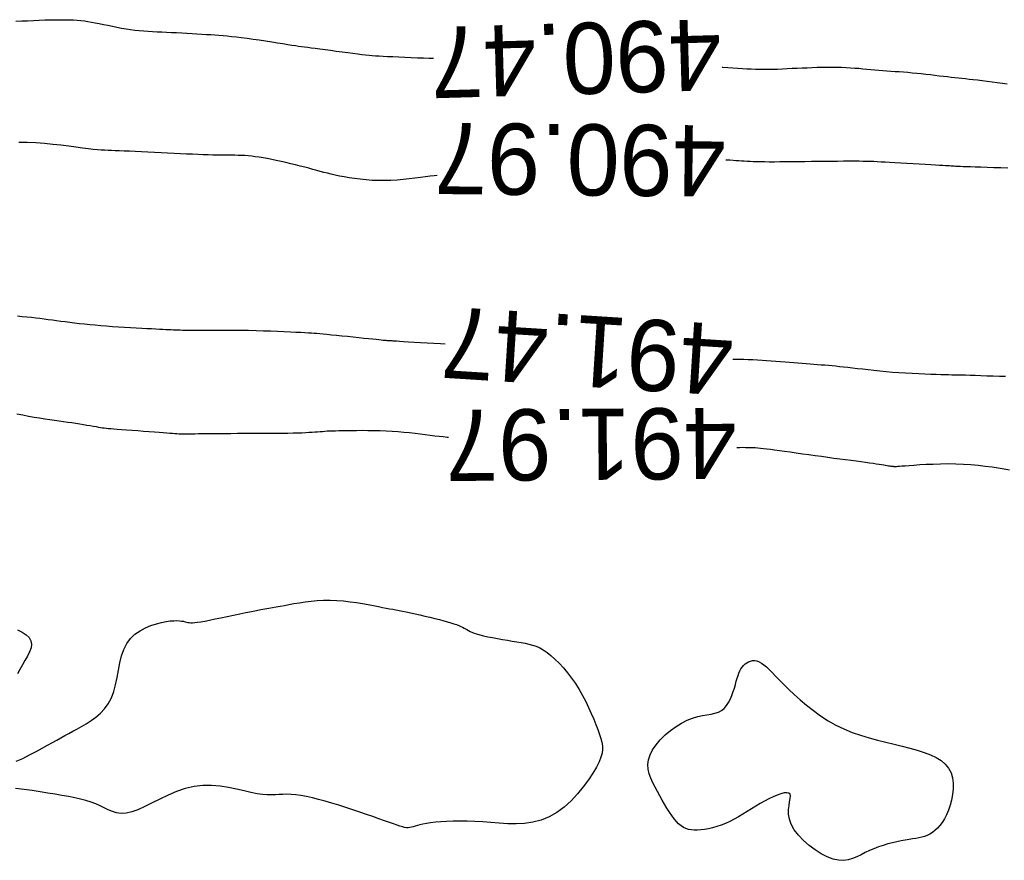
# Model space of a CAD drawing. Header units: millimetres. Extents: x 32690613 to 32693367, y 5343692 to 5344708.
# Tile 465 of 656: x 32692838 to 32692852, y 5344164 to 5344176. Entities that reach past the tile are written whole.
import ezdxf
from ezdxf.enums import TextEntityAlignment as Align

# ---------------------------------------------------------------- set-up
doc = ezdxf.new("R2010")
doc.units = ezdxf.units.MM
doc.header["$LTSCALE"] = 20
for name, color, linetype in [('02-DGM_HL_490.50', 52, 'Continuous'), ('02-DGM_HL_491.00', 62, 'Continuous'), ('02-DGM_HL_491.50', 72, 'Continuous'), ('02-DGM_HL_492.00', 82, 'Continuous'), ('02-DGM_HL_492.50', 92, 'Continuous')]:
    doc.layers.add(name, color=color, linetype=linetype)

msp = doc.modelspace()

# ---------------------------------------------------------------- linework, layer by layer
at = {"layer": '02-DGM_HL_490.50', "elevation": 490.5, "flags": 128}
for points in [[(32692838.445, 5344175.88), (32692838.527, 5344175.884), (32692838.609, 5344175.888), (32692838.691, 5344175.892), (32692838.772, 5344175.895), (32692838.851, 5344175.898), (32692838.928, 5344175.9), (32692839.001, 5344175.902), (32692839.07, 5344175.902), (32692839.136, 5344175.902), (32692839.196, 5344175.901), (32692839.252, 5344175.898), (32692839.305, 5344175.895), (32692839.356, 5344175.89), (32692839.406, 5344175.884), (32692839.456, 5344175.877), (32692839.507, 5344175.869), (32692839.56, 5344175.859), (32692839.616, 5344175.848), (32692839.675, 5344175.836), (32692839.736, 5344175.823), (32692839.799, 5344175.81), (32692839.863, 5344175.797), (32692839.927, 5344175.785), (32692839.991, 5344175.774), (32692840.054, 5344175.764), (32692840.117, 5344175.756), (32692840.178, 5344175.749), (32692840.24, 5344175.744), (32692840.301, 5344175.74), (32692840.364, 5344175.736), (32692840.427, 5344175.733), (32692840.493, 5344175.73), (32692840.56, 5344175.727), (32692840.63, 5344175.724), (32692840.701, 5344175.72), (32692840.773, 5344175.716), (32692840.846, 5344175.712), (32692840.918, 5344175.708), (32692840.988, 5344175.704), (32692841.056, 5344175.7), (32692841.12, 5344175.696), (32692841.181, 5344175.692), (32692841.24, 5344175.688), (32692841.297, 5344175.684), (32692841.354, 5344175.68), (32692841.413, 5344175.675), (32692841.475, 5344175.668), (32692841.541, 5344175.661), (32692841.613, 5344175.652), (32692841.692, 5344175.641), (32692841.776, 5344175.63), (32692841.863, 5344175.617), (32692841.951, 5344175.604), (32692842.037, 5344175.59), (32692842.119, 5344175.578), (32692842.195, 5344175.566), (32692842.263, 5344175.555), (32692842.321, 5344175.546), (32692842.371, 5344175.539), (32692842.416, 5344175.532), (32692842.458, 5344175.526), (32692842.499, 5344175.52), (32692842.543, 5344175.514), (32692842.592, 5344175.508), (32692842.648, 5344175.5), (32692842.714, 5344175.492), (32692842.787, 5344175.482), (32692842.865, 5344175.472), (32692842.945, 5344175.461), (32692843.026, 5344175.451), (32692843.105, 5344175.44), (32692843.179, 5344175.431), (32692843.246, 5344175.422), (32692843.305, 5344175.415), (32692843.356, 5344175.409), (32692843.404, 5344175.404), (32692843.449, 5344175.4), (32692843.496, 5344175.396), (32692843.545, 5344175.393), (32692843.601, 5344175.39), (32692843.665, 5344175.386), (32692843.739, 5344175.383), (32692843.821, 5344175.379), (32692843.909, 5344175.375), (32692843.998, 5344175.372), (32692844.086, 5344175.368), (32692844.171, 5344175.365), (32692844.249, 5344175.362), (32692844.308, 5344175.36)], [(32692848.362, 5344175.238), (32692848.366, 5344175.237), (32692848.442, 5344175.232), (32692848.514, 5344175.226), (32692848.583, 5344175.221), (32692848.648, 5344175.217), (32692848.711, 5344175.213), (32692848.772, 5344175.21), (32692848.832, 5344175.208), (32692848.892, 5344175.206), (32692848.952, 5344175.206), (32692849.014, 5344175.206), (32692849.078, 5344175.207), (32692849.143, 5344175.209), (32692849.21, 5344175.212), (32692849.278, 5344175.215), (32692849.347, 5344175.219), (32692849.417, 5344175.222), (32692849.488, 5344175.225), (32692849.559, 5344175.228), (32692849.63, 5344175.231), (32692849.7, 5344175.233), (32692849.77, 5344175.234), (32692849.84, 5344175.235), (32692849.908, 5344175.235), (32692849.975, 5344175.234), (32692850.04, 5344175.233), (32692850.104, 5344175.23), (32692850.166, 5344175.227), (32692850.226, 5344175.223), (32692850.284, 5344175.219), (32692850.341, 5344175.214), (32692850.398, 5344175.209), (32692850.454, 5344175.204), (32692850.509, 5344175.198), (32692850.565, 5344175.194), (32692850.621, 5344175.189), (32692850.677, 5344175.185), (32692850.735, 5344175.181), (32692850.792, 5344175.176), (32692850.851, 5344175.172), (32692850.911, 5344175.168), (32692850.972, 5344175.163), (32692851.034, 5344175.157), (32692851.097, 5344175.151), (32692851.161, 5344175.144), (32692851.226, 5344175.137), (32692851.29, 5344175.13), (32692851.352, 5344175.122), (32692851.414, 5344175.115), (32692851.472, 5344175.108), (32692851.529, 5344175.102), (32692851.581, 5344175.096), (32692851.632, 5344175.09), (32692851.681, 5344175.085), (32692851.731, 5344175.079), (32692851.781, 5344175.074), (32692851.834, 5344175.068), (32692851.889, 5344175.062), (32692851.95, 5344175.055), (32692852.015, 5344175.047), (32692852.084, 5344175.038), (32692852.156, 5344175.029), (32692852.228, 5344175.02), (32692852.299, 5344175.011), (32692852.367, 5344175.003)]]:
    msp.add_lwpolyline(points, dxfattribs=at)
at = {"layer": '02-DGM_HL_491.00', "elevation": 491, "flags": 128}
for points in [[(32692844.362, 5344173.712), (32692844.321, 5344173.709), (32692844.262, 5344173.703), (32692844.197, 5344173.695), (32692844.125, 5344173.685), (32692844.049, 5344173.675), (32692843.968, 5344173.666), (32692843.884, 5344173.657), (32692843.798, 5344173.649), (32692843.71, 5344173.644), (32692843.622, 5344173.641), (32692843.535, 5344173.642), (32692843.448, 5344173.645), (32692843.364, 5344173.651), (32692843.281, 5344173.66), (32692843.202, 5344173.67), (32692843.127, 5344173.681), (32692843.056, 5344173.693), (32692842.99, 5344173.706), (32692842.93, 5344173.718), (32692842.874, 5344173.731), (32692842.821, 5344173.744), (32692842.771, 5344173.757), (32692842.72, 5344173.771), (32692842.67, 5344173.785), (32692842.617, 5344173.799), (32692842.561, 5344173.814), (32692842.501, 5344173.83), (32692842.438, 5344173.846), (32692842.372, 5344173.863), (32692842.304, 5344173.879), (32692842.236, 5344173.895), (32692842.168, 5344173.911), (32692842.101, 5344173.925), (32692842.037, 5344173.938), (32692841.975, 5344173.95), (32692841.917, 5344173.96), (32692841.861, 5344173.969), (32692841.807, 5344173.976), (32692841.756, 5344173.983), (32692841.706, 5344173.988), (32692841.658, 5344173.992), (32692841.612, 5344173.995), (32692841.566, 5344173.996), (32692841.521, 5344173.998), (32692841.475, 5344173.998), (32692841.428, 5344173.998), (32692841.379, 5344173.998), (32692841.327, 5344173.999), (32692841.271, 5344173.999), (32692841.211, 5344174), (32692841.146, 5344174.002), (32692841.076, 5344174.004), (32692841.002, 5344174.007), (32692840.923, 5344174.011), (32692840.841, 5344174.014), (32692840.756, 5344174.019), (32692840.667, 5344174.023), (32692840.576, 5344174.028), (32692840.484, 5344174.033), (32692840.39, 5344174.037), (32692840.298, 5344174.042), (32692840.207, 5344174.047), (32692840.121, 5344174.051), (32692840.039, 5344174.054), (32692839.964, 5344174.057), (32692839.897, 5344174.06), (32692839.839, 5344174.062), (32692839.787, 5344174.063), (32692839.739, 5344174.065), (32692839.692, 5344174.067), (32692839.644, 5344174.07), (32692839.591, 5344174.074), (32692839.532, 5344174.08), (32692839.462, 5344174.088), (32692839.381, 5344174.099), (32692839.288, 5344174.112), (32692839.187, 5344174.125), (32692839.078, 5344174.138), (32692838.964, 5344174.151), (32692838.846, 5344174.162), (32692838.726, 5344174.17), (32692838.605, 5344174.175), (32692838.486, 5344174.175)], [(32692852.377, 5344173.818), (32692852.277, 5344173.821), (32692852.178, 5344173.823), (32692852.084, 5344173.826), (32692851.997, 5344173.828), (32692851.918, 5344173.831), (32692851.85, 5344173.833), (32692851.793, 5344173.835), (32692851.747, 5344173.836), (32692851.711, 5344173.838), (32692851.682, 5344173.839), (32692851.659, 5344173.84), (32692851.64, 5344173.841), (32692851.624, 5344173.842), (32692851.61, 5344173.843), (32692851.595, 5344173.844), (32692851.578, 5344173.846), (32692851.558, 5344173.847), (32692851.534, 5344173.849), (32692851.503, 5344173.851), (32692851.465, 5344173.853), (32692851.418, 5344173.856), (32692851.361, 5344173.859), (32692851.293, 5344173.863), (32692851.216, 5344173.867), (32692851.133, 5344173.871), (32692851.046, 5344173.876), (32692850.959, 5344173.881), (32692850.873, 5344173.886), (32692850.791, 5344173.891), (32692850.717, 5344173.895), (32692850.653, 5344173.899), (32692850.595, 5344173.902), (32692850.543, 5344173.905), (32692850.495, 5344173.908), (32692850.447, 5344173.91), (32692850.398, 5344173.911), (32692850.345, 5344173.912), (32692850.286, 5344173.913), (32692850.22, 5344173.913), (32692850.146, 5344173.913), (32692850.066, 5344173.913), (32692849.982, 5344173.912), (32692849.893, 5344173.911), (32692849.802, 5344173.91), (32692849.71, 5344173.909), (32692849.617, 5344173.908), (32692849.524, 5344173.906), (32692849.433, 5344173.905), (32692849.344, 5344173.904), (32692849.258, 5344173.903), (32692849.176, 5344173.903), (32692849.098, 5344173.902), (32692849.026, 5344173.902), (32692848.96, 5344173.903), (32692848.901, 5344173.904), (32692848.847, 5344173.905), (32692848.799, 5344173.907), (32692848.755, 5344173.908), (32692848.714, 5344173.911), (32692848.674, 5344173.913), (32692848.636, 5344173.916), (32692848.598, 5344173.918), (32692848.558, 5344173.921), (32692848.517, 5344173.924), (32692848.474, 5344173.927), (32692848.429, 5344173.929), (32692848.414, 5344173.93)]]:
    msp.add_lwpolyline(points, dxfattribs=at)
at = {"layer": '02-DGM_HL_491.50', "elevation": 491.5, "flags": 128}
for points in [[(32692838.467, 5344171.741), (32692838.534, 5344171.734), (32692838.599, 5344171.728), (32692838.662, 5344171.721), (32692838.723, 5344171.714), (32692838.783, 5344171.707), (32692838.841, 5344171.699), (32692838.899, 5344171.692), (32692838.957, 5344171.684), (32692839.016, 5344171.676), (32692839.076, 5344171.668), (32692839.137, 5344171.66), (32692839.201, 5344171.652), (32692839.268, 5344171.644), (32692839.337, 5344171.636), (32692839.408, 5344171.629), (32692839.482, 5344171.621), (32692839.559, 5344171.614), (32692839.637, 5344171.607), (32692839.719, 5344171.6), (32692839.802, 5344171.594), (32692839.886, 5344171.588), (32692839.971, 5344171.583), (32692840.054, 5344171.578), (32692840.135, 5344171.573), (32692840.212, 5344171.569), (32692840.284, 5344171.565), (32692840.35, 5344171.562), (32692840.41, 5344171.559), (32692840.462, 5344171.556), (32692840.509, 5344171.553), (32692840.551, 5344171.551), (32692840.59, 5344171.55), (32692840.625, 5344171.548), (32692840.658, 5344171.547), (32692840.689, 5344171.545), (32692840.72, 5344171.544), (32692840.752, 5344171.543), (32692840.785, 5344171.542), (32692840.821, 5344171.542), (32692840.861, 5344171.541), (32692840.906, 5344171.541), (32692840.957, 5344171.541), (32692841.015, 5344171.541), (32692841.082, 5344171.541), (32692841.156, 5344171.541), (32692841.237, 5344171.542), (32692841.324, 5344171.542), (32692841.416, 5344171.542), (32692841.512, 5344171.541), (32692841.611, 5344171.54), (32692841.713, 5344171.538), (32692841.817, 5344171.535), (32692841.92, 5344171.532), (32692842.021, 5344171.529), (32692842.12, 5344171.525), (32692842.213, 5344171.521), (32692842.299, 5344171.517), (32692842.378, 5344171.513), (32692842.446, 5344171.51), (32692842.503, 5344171.507), (32692842.552, 5344171.504), (32692842.594, 5344171.502), (32692842.633, 5344171.499), (32692842.671, 5344171.497), (32692842.712, 5344171.493), (32692842.758, 5344171.489), (32692842.812, 5344171.484), (32692842.875, 5344171.477), (32692842.946, 5344171.47), (32692843.023, 5344171.462), (32692843.102, 5344171.454), (32692843.182, 5344171.445), (32692843.26, 5344171.437), (32692843.333, 5344171.429), (32692843.399, 5344171.423), (32692843.455, 5344171.417), (32692843.503, 5344171.412), (32692843.543, 5344171.408), (32692843.576, 5344171.404), (32692843.602, 5344171.402), (32692843.624, 5344171.4), (32692843.641, 5344171.398), (32692843.655, 5344171.397), (32692843.666, 5344171.396), (32692843.676, 5344171.396), (32692843.683, 5344171.395), (32692843.689, 5344171.395), (32692843.694, 5344171.395), (32692843.698, 5344171.395), (32692843.701, 5344171.394), (32692843.705, 5344171.394), (32692843.708, 5344171.394), (32692843.714, 5344171.394), (32692843.723, 5344171.393), (32692843.738, 5344171.392), (32692843.76, 5344171.391), (32692843.791, 5344171.389), (32692843.834, 5344171.386), (32692843.89, 5344171.383), (32692843.959, 5344171.378), (32692844.04, 5344171.373), (32692844.129, 5344171.368), (32692844.222, 5344171.362), (32692844.316, 5344171.357), (32692844.407, 5344171.351), (32692844.472, 5344171.347)], [(32692848.516, 5344171.134), (32692848.546, 5344171.134), (32692848.607, 5344171.133), (32692848.668, 5344171.132), (32692848.731, 5344171.13), (32692848.794, 5344171.127), (32692848.859, 5344171.124), (32692848.924, 5344171.12), (32692848.989, 5344171.116), (32692849.054, 5344171.111), (32692849.119, 5344171.106), (32692849.183, 5344171.101), (32692849.247, 5344171.096), (32692849.309, 5344171.091), (32692849.37, 5344171.086), (32692849.429, 5344171.081), (32692849.487, 5344171.077), (32692849.544, 5344171.072), (32692849.599, 5344171.068), (32692849.653, 5344171.064), (32692849.705, 5344171.059), (32692849.756, 5344171.055), (32692849.806, 5344171.051), (32692849.856, 5344171.047), (32692849.907, 5344171.043), (32692849.959, 5344171.038), (32692850.013, 5344171.032), (32692850.07, 5344171.026), (32692850.131, 5344171.02), (32692850.196, 5344171.012), (32692850.265, 5344171.004), (32692850.338, 5344170.995), (32692850.415, 5344170.986), (32692850.495, 5344170.977), (32692850.579, 5344170.968), (32692850.666, 5344170.96), (32692850.755, 5344170.952), (32692850.847, 5344170.945), (32692850.94, 5344170.939), (32692851.033, 5344170.934), (32692851.124, 5344170.93), (32692851.211, 5344170.926), (32692851.293, 5344170.923), (32692851.368, 5344170.921), (32692851.436, 5344170.919), (32692851.494, 5344170.917), (32692851.545, 5344170.916), (32692851.591, 5344170.915), (32692851.636, 5344170.914), (32692851.681, 5344170.914), (32692851.729, 5344170.913), (32692851.783, 5344170.911), (32692851.845, 5344170.91), (32692851.917, 5344170.907), (32692851.998, 5344170.904), (32692852.083, 5344170.901), (32692852.171, 5344170.898), (32692852.258, 5344170.895), (32692852.342, 5344170.893)]]:
    msp.add_lwpolyline(points, dxfattribs=at)
at = {"layer": '02-DGM_HL_492.00', "elevation": 492, "flags": 128}
for points in [[(32692838.457, 5344170.364), (32692838.54, 5344170.349), (32692838.622, 5344170.334), (32692838.702, 5344170.32), (32692838.778, 5344170.308), (32692838.851, 5344170.296), (32692838.92, 5344170.286), (32692838.987, 5344170.276), (32692839.051, 5344170.267), (32692839.113, 5344170.258), (32692839.172, 5344170.25), (32692839.23, 5344170.242), (32692839.287, 5344170.233), (32692839.341, 5344170.224), (32692839.394, 5344170.216), (32692839.443, 5344170.207), (32692839.489, 5344170.199), (32692839.532, 5344170.192), (32692839.57, 5344170.185), (32692839.604, 5344170.179), (32692839.634, 5344170.174), (32692839.66, 5344170.17), (32692839.685, 5344170.166), (32692839.712, 5344170.163), (32692839.741, 5344170.16), (32692839.776, 5344170.157), (32692839.818, 5344170.153), (32692839.869, 5344170.149), (32692839.93, 5344170.145), (32692840, 5344170.14), (32692840.076, 5344170.134), (32692840.156, 5344170.129), (32692840.236, 5344170.123), (32692840.315, 5344170.117), (32692840.389, 5344170.112), (32692840.456, 5344170.107), (32692840.514, 5344170.102), (32692840.564, 5344170.099), (32692840.607, 5344170.095), (32692840.643, 5344170.092), (32692840.676, 5344170.09), (32692840.705, 5344170.088), (32692840.731, 5344170.086), (32692840.758, 5344170.085), (32692840.784, 5344170.085), (32692840.812, 5344170.084), (32692840.842, 5344170.085), (32692840.876, 5344170.085), (32692840.915, 5344170.086), (32692840.959, 5344170.086), (32692841.009, 5344170.087), (32692841.068, 5344170.088), (32692841.134, 5344170.089), (32692841.209, 5344170.089), (32692841.289, 5344170.09), (32692841.375, 5344170.09), (32692841.464, 5344170.09), (32692841.556, 5344170.091), (32692841.65, 5344170.091), (32692841.744, 5344170.092), (32692841.838, 5344170.092), (32692841.929, 5344170.092), (32692842.019, 5344170.093), (32692842.105, 5344170.093), (32692842.187, 5344170.094), (32692842.265, 5344170.095), (32692842.337, 5344170.097), (32692842.403, 5344170.098), (32692842.462, 5344170.1), (32692842.515, 5344170.103), (32692842.563, 5344170.106), (32692842.606, 5344170.108), (32692842.645, 5344170.111), (32692842.682, 5344170.114), (32692842.716, 5344170.117), (32692842.75, 5344170.119), (32692842.783, 5344170.122), (32692842.817, 5344170.124), (32692842.853, 5344170.126), (32692842.891, 5344170.127), (32692842.934, 5344170.128), (32692842.98, 5344170.13), (32692843.033, 5344170.131), (32692843.091, 5344170.132), (32692843.157, 5344170.133), (32692843.23, 5344170.133), (32692843.308, 5344170.134), (32692843.389, 5344170.133), (32692843.473, 5344170.132), (32692843.559, 5344170.13), (32692843.645, 5344170.127), (32692843.731, 5344170.122), (32692843.814, 5344170.117), (32692843.895, 5344170.109), (32692843.974, 5344170.101), (32692844.05, 5344170.093), (32692844.124, 5344170.084), (32692844.195, 5344170.075), (32692844.262, 5344170.066), (32692844.327, 5344170.058), (32692844.388, 5344170.051), (32692844.446, 5344170.045), (32692844.503, 5344170.039), (32692844.52, 5344170.038)], [(32692848.57, 5344169.894), (32692848.612, 5344169.894), (32692848.652, 5344169.895), (32692848.69, 5344169.894), (32692848.726, 5344169.894), (32692848.76, 5344169.893), (32692848.793, 5344169.892), (32692848.828, 5344169.89), (32692848.863, 5344169.887), (32692848.901, 5344169.884), (32692848.943, 5344169.879), (32692848.99, 5344169.874), (32692849.042, 5344169.868), (32692849.101, 5344169.86), (32692849.168, 5344169.851), (32692849.241, 5344169.841), (32692849.32, 5344169.829), (32692849.403, 5344169.817), (32692849.49, 5344169.805), (32692849.579, 5344169.792), (32692849.669, 5344169.78), (32692849.758, 5344169.768), (32692849.846, 5344169.756), (32692849.933, 5344169.744), (32692850.017, 5344169.733), (32692850.097, 5344169.723), (32692850.174, 5344169.713), (32692850.247, 5344169.703), (32692850.315, 5344169.695), (32692850.377, 5344169.686), (32692850.433, 5344169.678), (32692850.483, 5344169.671), (32692850.528, 5344169.664), (32692850.568, 5344169.658), (32692850.603, 5344169.652), (32692850.634, 5344169.647), (32692850.66, 5344169.643), (32692850.683, 5344169.639), (32692850.702, 5344169.636), (32692850.719, 5344169.633), (32692850.733, 5344169.631), (32692850.744, 5344169.63), (32692850.755, 5344169.628), (32692850.764, 5344169.628), (32692850.772, 5344169.627), (32692850.78, 5344169.627), (32692850.788, 5344169.627), (32692850.798, 5344169.627), (32692850.811, 5344169.627), (32692850.83, 5344169.629), (32692850.855, 5344169.63), (32692850.889, 5344169.633), (32692850.933, 5344169.636), (32692850.989, 5344169.64), (32692851.058, 5344169.645), (32692851.138, 5344169.651), (32692851.228, 5344169.656), (32692851.326, 5344169.66), (32692851.429, 5344169.664), (32692851.535, 5344169.665), (32692851.644, 5344169.664), (32692851.752, 5344169.66), (32692851.858, 5344169.653), (32692851.961, 5344169.643), (32692852.06, 5344169.631), (32692852.154, 5344169.618), (32692852.242, 5344169.604), (32692852.325, 5344169.59), (32692852.4, 5344169.577)]]:
    msp.add_lwpolyline(points, dxfattribs=at)
at = {"layer": '02-DGM_HL_492.50', "elevation": 492.5, "flags": 128}
for points in [[(32692838.448, 5344165.483), (32692838.54, 5344165.525), (32692838.634, 5344165.572), (32692838.727, 5344165.621), (32692838.813, 5344165.668), (32692838.889, 5344165.71), (32692838.958, 5344165.748), (32692839.02, 5344165.782), (32692839.078, 5344165.814), (32692839.133, 5344165.844), (32692839.188, 5344165.874), (32692839.243, 5344165.905), (32692839.302, 5344165.937), (32692839.366, 5344165.972), (32692839.432, 5344166.011), (32692839.5, 5344166.055), (32692839.567, 5344166.104), (32692839.631, 5344166.159), (32692839.69, 5344166.222), (32692839.742, 5344166.293), (32692839.786, 5344166.373), (32692839.819, 5344166.462), (32692839.845, 5344166.559), (32692839.866, 5344166.66), (32692839.885, 5344166.763), (32692839.904, 5344166.865), (32692839.929, 5344166.963), (32692839.96, 5344167.055), (32692840.001, 5344167.138), (32692840.054, 5344167.209), (32692840.117, 5344167.269), (32692840.188, 5344167.318), (32692840.263, 5344167.359), (32692840.34, 5344167.391), (32692840.417, 5344167.416), (32692840.489, 5344167.434), (32692840.556, 5344167.447), (32692840.613, 5344167.455), (32692840.663, 5344167.459), (32692840.705, 5344167.46), (32692840.741, 5344167.458), (32692840.772, 5344167.454), (32692840.798, 5344167.45), (32692840.821, 5344167.444), (32692840.841, 5344167.439), (32692840.861, 5344167.435), (32692840.88, 5344167.432), (32692840.901, 5344167.43), (32692840.926, 5344167.43), (32692840.957, 5344167.432), (32692840.994, 5344167.437), (32692841.04, 5344167.444), (32692841.096, 5344167.454), (32692841.164, 5344167.467), (32692841.241, 5344167.483), (32692841.325, 5344167.501), (32692841.413, 5344167.519), (32692841.502, 5344167.538), (32692841.59, 5344167.557), (32692841.675, 5344167.574), (32692841.753, 5344167.59), (32692841.822, 5344167.603), (32692841.885, 5344167.615), (32692841.942, 5344167.625), (32692841.995, 5344167.635), (32692842.048, 5344167.643), (32692842.1, 5344167.652), (32692842.155, 5344167.662), (32692842.215, 5344167.673), (32692842.28, 5344167.685), (32692842.35, 5344167.698), (32692842.426, 5344167.711), (32692842.506, 5344167.723), (32692842.59, 5344167.733), (32692842.677, 5344167.742), (32692842.767, 5344167.747), (32692842.859, 5344167.748), (32692842.952, 5344167.744), (32692843.045, 5344167.737), (32692843.137, 5344167.726), (32692843.226, 5344167.713), (32692843.312, 5344167.699), (32692843.393, 5344167.685), (32692843.468, 5344167.67), (32692843.535, 5344167.657), (32692843.594, 5344167.646), (32692843.646, 5344167.636), (32692843.693, 5344167.627), (32692843.738, 5344167.619), (32692843.781, 5344167.611), (32692843.826, 5344167.603), (32692843.874, 5344167.594), (32692843.927, 5344167.583), (32692843.986, 5344167.57), (32692844.051, 5344167.556), (32692844.119, 5344167.541), (32692844.189, 5344167.524), (32692844.259, 5344167.508), (32692844.327, 5344167.491), (32692844.393, 5344167.474), (32692844.453, 5344167.459), (32692844.506, 5344167.444), (32692844.553, 5344167.43), (32692844.595, 5344167.416), (32692844.632, 5344167.404), (32692844.664, 5344167.391), (32692844.693, 5344167.379), (32692844.718, 5344167.368), (32692844.74, 5344167.356), (32692844.761, 5344167.344), (32692844.78, 5344167.333), (32692844.801, 5344167.321), (32692844.823, 5344167.309), (32692844.849, 5344167.296), (32692844.88, 5344167.284), (32692844.916, 5344167.272), (32692844.961, 5344167.259), (32692845.013, 5344167.246), (32692845.073, 5344167.233), (32692845.138, 5344167.221), (32692845.207, 5344167.208), (32692845.277, 5344167.196), (32692845.348, 5344167.184), (32692845.416, 5344167.173), (32692845.482, 5344167.163), (32692845.542, 5344167.153), (32692845.598, 5344167.143), (32692845.651, 5344167.131), (32692845.702, 5344167.117), (32692845.752, 5344167.099), (32692845.802, 5344167.077), (32692845.852, 5344167.048), (32692845.904, 5344167.012), (32692845.959, 5344166.969), (32692846.016, 5344166.918), (32692846.075, 5344166.86), (32692846.134, 5344166.796), (32692846.192, 5344166.726), (32692846.249, 5344166.652), (32692846.304, 5344166.575), (32692846.356, 5344166.493), (32692846.404, 5344166.41), (32692846.448, 5344166.325), (32692846.489, 5344166.241), (32692846.526, 5344166.157), (32692846.56, 5344166.076), (32692846.589, 5344165.999), (32692846.616, 5344165.928), (32692846.639, 5344165.862), (32692846.658, 5344165.804), (32692846.673, 5344165.751), (32692846.682, 5344165.701), (32692846.684, 5344165.65), (32692846.677, 5344165.598), (32692846.662, 5344165.541), (32692846.636, 5344165.476), (32692846.598, 5344165.402), (32692846.548, 5344165.317), (32692846.487, 5344165.223), (32692846.414, 5344165.125), (32692846.333, 5344165.026), (32692846.243, 5344164.93), (32692846.145, 5344164.841), (32692846.042, 5344164.764), (32692845.934, 5344164.701), (32692845.821, 5344164.655), (32692845.706, 5344164.626), (32692845.589, 5344164.609), (32692845.47, 5344164.603), (32692845.352, 5344164.605), (32692845.233, 5344164.612), (32692845.117, 5344164.622), (32692845.002, 5344164.631), (32692844.891, 5344164.638), (32692844.784, 5344164.641), (32692844.682, 5344164.643), (32692844.585, 5344164.642), (32692844.494, 5344164.639), (32692844.411, 5344164.634), (32692844.336, 5344164.627), (32692844.269, 5344164.619), (32692844.211, 5344164.61), (32692844.162, 5344164.6), (32692844.12, 5344164.59), (32692844.083, 5344164.58), (32692844.052, 5344164.57), (32692844.025, 5344164.562), (32692844, 5344164.556), (32692843.977, 5344164.552), (32692843.954, 5344164.55), (32692843.93, 5344164.551), (32692843.904, 5344164.555), (32692843.874, 5344164.562), (32692843.839, 5344164.573), (32692843.798, 5344164.586), (32692843.749, 5344164.603), (32692843.69, 5344164.624), (32692843.622, 5344164.648), (32692843.544, 5344164.676), (32692843.46, 5344164.706), (32692843.369, 5344164.737), (32692843.274, 5344164.769), (32692843.176, 5344164.802), (32692843.077, 5344164.834), (32692842.978, 5344164.866), (32692842.881, 5344164.895), (32692842.787, 5344164.922), (32692842.696, 5344164.947), (32692842.608, 5344164.969), (32692842.525, 5344164.987), (32692842.447, 5344165.002), (32692842.375, 5344165.013), (32692842.309, 5344165.019), (32692842.249, 5344165.021), (32692842.194, 5344165.019), (32692842.141, 5344165.015), (32692842.089, 5344165.012), (32692842.034, 5344165.01), (32692841.974, 5344165.01), (32692841.908, 5344165.015), (32692841.832, 5344165.026), (32692841.746, 5344165.044), (32692841.649, 5344165.067), (32692841.544, 5344165.091), (32692841.432, 5344165.114), (32692841.315, 5344165.132), (32692841.194, 5344165.142), (32692841.071, 5344165.142), (32692840.946, 5344165.128), (32692840.823, 5344165.099), (32692840.701, 5344165.058), (32692840.582, 5344165.007), (32692840.467, 5344164.953), (32692840.357, 5344164.898), (32692840.254, 5344164.847), (32692840.158, 5344164.803), (32692840.071, 5344164.772), (32692839.993, 5344164.755), (32692839.923, 5344164.752), (32692839.859, 5344164.761), (32692839.799, 5344164.778), (32692839.742, 5344164.801), (32692839.685, 5344164.829), (32692839.627, 5344164.858), (32692839.566, 5344164.886), (32692839.5, 5344164.911), (32692839.429, 5344164.933), (32692839.352, 5344164.953), (32692839.271, 5344164.971), (32692839.184, 5344164.988), (32692839.092, 5344165.005), (32692838.995, 5344165.021), (32692838.893, 5344165.037), (32692838.785, 5344165.054), (32692838.674, 5344165.071), (32692838.559, 5344165.088), (32692838.441, 5344165.103)], [(32692838.468, 5344167.331), (32692838.532, 5344167.297), (32692838.587, 5344167.261), (32692838.63, 5344167.221), (32692838.656, 5344167.177), (32692838.665, 5344167.128), (32692838.657, 5344167.076), (32692838.637, 5344167.02), (32692838.607, 5344166.961), (32692838.572, 5344166.9), (32692838.535, 5344166.838), (32692838.498, 5344166.774), (32692838.466, 5344166.711)]]:
    msp.add_lwpolyline(points, dxfattribs=at)
msp.add_lwpolyline([(32692851.544, 5344165.387), (32692851.578, 5344165.322), (32692851.599, 5344165.251), (32692851.609, 5344165.175), (32692851.609, 5344165.096), (32692851.601, 5344165.017), (32692851.587, 5344164.939), (32692851.567, 5344164.865), (32692851.543, 5344164.795), (32692851.516, 5344164.731), (32692851.487, 5344164.675), (32692851.455, 5344164.625), (32692851.423, 5344164.58), (32692851.388, 5344164.542), (32692851.353, 5344164.509), (32692851.317, 5344164.482), (32692851.28, 5344164.459), (32692851.243, 5344164.441), (32692851.206, 5344164.427), (32692851.167, 5344164.416), (32692851.126, 5344164.407), (32692851.084, 5344164.399), (32692851.038, 5344164.392), (32692850.989, 5344164.385), (32692850.936, 5344164.376), (32692850.879, 5344164.366), (32692850.819, 5344164.353), (32692850.756, 5344164.339), (32692850.691, 5344164.322), (32692850.626, 5344164.302), (32692850.56, 5344164.28), (32692850.496, 5344164.256), (32692850.433, 5344164.229), (32692850.373, 5344164.2), (32692850.314, 5344164.17), (32692850.256, 5344164.142), (32692850.196, 5344164.118), (32692850.134, 5344164.101), (32692850.069, 5344164.092), (32692849.999, 5344164.095), (32692849.924, 5344164.11), (32692849.841, 5344164.141), (32692849.755, 5344164.184), (32692849.669, 5344164.239), (32692849.584, 5344164.302), (32692849.505, 5344164.372), (32692849.435, 5344164.446), (32692849.377, 5344164.522), (32692849.335, 5344164.598), (32692849.309, 5344164.671), (32692849.298, 5344164.74), (32692849.297, 5344164.805), (32692849.303, 5344164.864), (32692849.312, 5344164.916), (32692849.32, 5344164.961), (32692849.324, 5344164.996), (32692849.318, 5344165.022), (32692849.301, 5344165.037), (32692849.273, 5344165.042), (32692849.235, 5344165.039), (32692849.189, 5344165.027), (32692849.137, 5344165.009), (32692849.081, 5344164.985), (32692849.021, 5344164.957), (32692848.96, 5344164.925), (32692848.899, 5344164.89), (32692848.838, 5344164.853), (32692848.777, 5344164.815), (32692848.716, 5344164.777), (32692848.655, 5344164.74), (32692848.594, 5344164.704), (32692848.533, 5344164.67), (32692848.471, 5344164.639), (32692848.41, 5344164.611), (32692848.349, 5344164.587), (32692848.289, 5344164.566), (32692848.23, 5344164.549), (32692848.173, 5344164.536), (32692848.118, 5344164.525), (32692848.066, 5344164.519), (32692848.017, 5344164.515), (32692847.972, 5344164.515), (32692847.931, 5344164.519), (32692847.892, 5344164.526), (32692847.855, 5344164.538), (32692847.82, 5344164.555), (32692847.786, 5344164.577), (32692847.753, 5344164.604), (32692847.721, 5344164.637), (32692847.688, 5344164.676), (32692847.655, 5344164.721), (32692847.622, 5344164.77), (32692847.588, 5344164.824), (32692847.555, 5344164.88), (32692847.521, 5344164.939), (32692847.488, 5344164.999), (32692847.454, 5344165.06), (32692847.421, 5344165.122), (32692847.389, 5344165.183), (32692847.362, 5344165.245), (32692847.34, 5344165.308), (32692847.326, 5344165.372), (32692847.322, 5344165.437), (32692847.329, 5344165.504), (32692847.351, 5344165.573), (32692847.387, 5344165.644), (32692847.436, 5344165.715), (32692847.495, 5344165.785), (32692847.564, 5344165.853), (32692847.638, 5344165.916), (32692847.716, 5344165.972), (32692847.795, 5344166.021), (32692847.874, 5344166.061), (32692847.949, 5344166.09), (32692848.02, 5344166.111), (32692848.087, 5344166.125), (32692848.15, 5344166.136), (32692848.209, 5344166.146), (32692848.263, 5344166.158), (32692848.311, 5344166.174), (32692848.355, 5344166.196), (32692848.393, 5344166.227), (32692848.426, 5344166.266), (32692848.454, 5344166.31), (32692848.479, 5344166.359), (32692848.5, 5344166.41), (32692848.518, 5344166.462), (32692848.535, 5344166.513), (32692848.549, 5344166.562), (32692848.562, 5344166.608), (32692848.575, 5344166.65), (32692848.587, 5344166.688), (32692848.6, 5344166.723), (32692848.614, 5344166.754), (32692848.628, 5344166.783), (32692848.645, 5344166.808), (32692848.664, 5344166.831), (32692848.685, 5344166.851), (32692848.709, 5344166.869), (32692848.734, 5344166.882), (32692848.762, 5344166.892), (32692848.791, 5344166.898), (32692848.821, 5344166.898), (32692848.852, 5344166.893), (32692848.884, 5344166.881), (32692848.916, 5344166.864), (32692848.949, 5344166.84), (32692848.985, 5344166.809), (32692849.024, 5344166.772), (32692849.067, 5344166.729), (32692849.115, 5344166.679), (32692849.169, 5344166.623), (32692849.23, 5344166.561), (32692849.299, 5344166.493), (32692849.376, 5344166.421), (32692849.459, 5344166.346), (32692849.549, 5344166.27), (32692849.645, 5344166.195), (32692849.746, 5344166.122), (32692849.851, 5344166.054), (32692849.961, 5344165.992), (32692850.075, 5344165.938), (32692850.191, 5344165.89), (32692850.308, 5344165.849), (32692850.427, 5344165.812), (32692850.545, 5344165.78), (32692850.663, 5344165.75), (32692850.778, 5344165.722), (32692850.89, 5344165.695), (32692850.999, 5344165.668), (32692851.102, 5344165.639), (32692851.199, 5344165.609), (32692851.288, 5344165.575), (32692851.368, 5344165.537), (32692851.439, 5344165.494), (32692851.498, 5344165.444)], close=True, dxfattribs=at)

# ---------------------------------------------------------------- texts
at = {"layer": '02-DGM_HL_490.50'}
msp.add_text('490.47', height=1, rotation=181.6368, dxfattribs=at).set_placement((32692846.311, 5344175.355, 490.5), align=Align.MIDDLE)
at = {"layer": '02-DGM_HL_491.00'}
msp.add_text('490.97', height=1, rotation=179.4679, dxfattribs=at).set_placement((32692846.367, 5344173.934, 491), align=Align.MIDDLE)
at = {"layer": '02-DGM_HL_491.50'}
msp.add_text('491.47', height=1, rotation=176.3815, dxfattribs=at).set_placement((32692846.472, 5344171.244, 491.5), align=Align.MIDDLE)
at = {"layer": '02-DGM_HL_492.00'}
msp.add_text('491.97', height=1, rotation=180.45, dxfattribs=at).set_placement((32692846.523, 5344169.936, 492), align=Align.MIDDLE)

doc.saveas('drawing.dxf')
